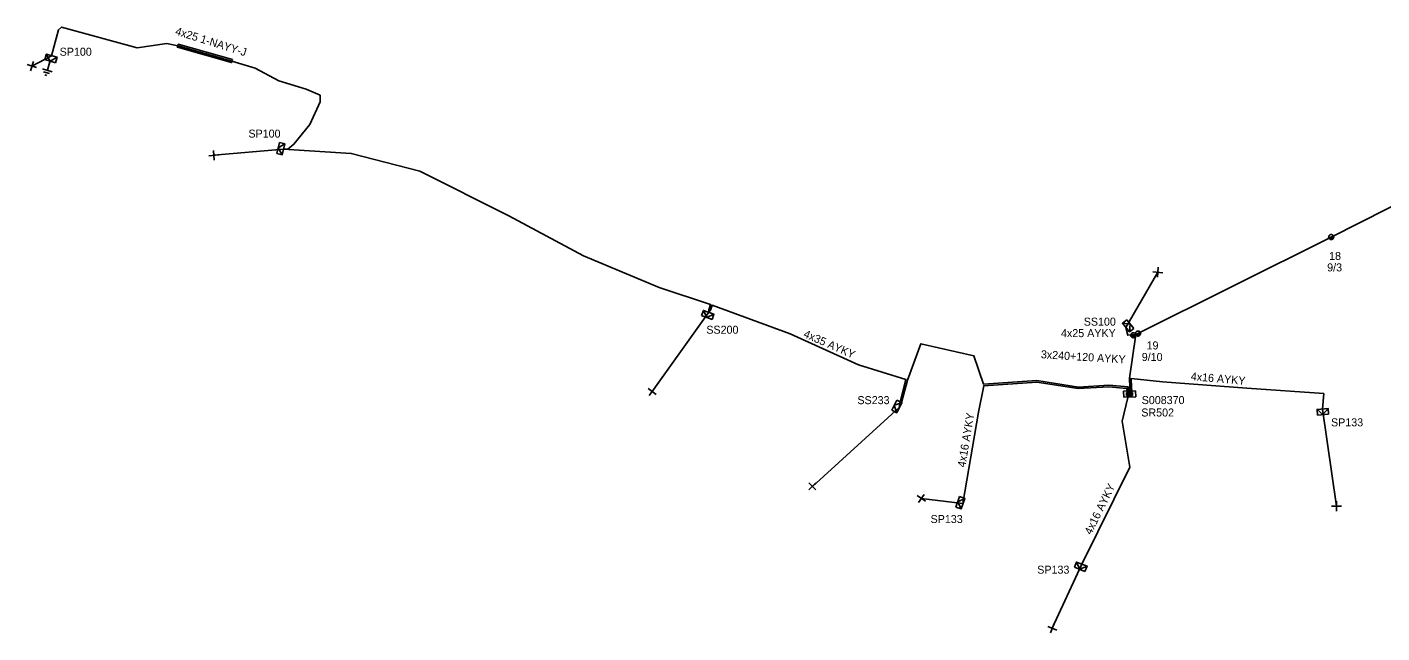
# Model space of a CAD drawing. Extents: x -748492 to -735633, y -1146251 to -1139940.
# Drawn here: x -746146.3 to -745977, y -1141368.7 to -1141293.1 of the extents above; entities that cross this region are included whole.
import ezdxf

# ---------------------------------------------------------------- set-up
doc = ezdxf.new("R2010")
doc.units = 0
for name, color, linetype in [('Vrstva 1', 7, 'Continuous'), ('Vrstva 12', 7, 'Continuous'), ('Vrstva 13', 7, 'Continuous'), ('Vrstva 14', 7, 'Continuous'), ('Vrstva 15', 7, 'Continuous'), ('Vrstva 2', 7, 'Continuous'), ('Vrstva 20', 7, 'Continuous'), ('Vrstva 28', 7, 'Continuous'), ('Vrstva 29', 7, 'Continuous'), ('Vrstva 30', 7, 'Continuous'), ('Vrstva 31', 7, 'Continuous'), ('Vrstva 33', 7, 'Continuous'), ('Vrstva 34', 7, 'Continuous'), ('Vrstva 5', 7, 'Continuous'), ('Vrstva 52', 7, 'Continuous'), ('Vrstva 54', 7, 'Continuous'), ('Vrstva 59', 7, 'Continuous'), ('Vrstva 6', 7, 'Continuous'), ('Vrstva 8', 7, 'Continuous'), ('Vrstva 9', 7, 'Continuous')]:
    doc.layers.add(name, color=color, linetype=linetype)

# ---------------------------------------------------------------- blocks, each defined once
blk = doc.blocks.new('NN440')
at = {"layer": 'Vrstva 2'}
for points in [[(0.63, 0), (0.63, 0.06), (0.62, 0.13), (0.6, 0.19), (0.58, 0.25), (0.55, 0.31), (0.51, 0.37), (0.47, 0.42), (0.42, 0.46), (0.37, 0.51), (0.32, 0.54), (0.26, 0.57), (0.2, 0.59), (0.13, 0.61), (0.07, 0.62), (0, 0.63), (-0.06, 0.62), (-0.13, 0.61), (-0.19, 0.59), (-0.26, 0.57), (-0.31, 0.54), (-0.37, 0.51), (-0.42, 0.46), (-0.47, 0.42), (-0.51, 0.37), (-0.54, 0.31), (-0.57, 0.25), (-0.6, 0.19), (-0.62, 0.13), (-0.63, 0.06), (-0.63, 0), (-0.63, -0.07), (-0.62, -0.14), (-0.6, -0.2), (-0.57, -0.26), (-0.54, -0.32), (-0.51, -0.37), (-0.47, -0.43), (-0.42, -0.47), (-0.37, -0.51), (-0.31, -0.55), (-0.26, -0.58), (-0.19, -0.6), (-0.13, -0.62), (-0.06, -0.63), (0, -0.63), (0.07, -0.63), (0.13, -0.62), (0.2, -0.6), (0.26, -0.58), (0.32, -0.55), (0.37, -0.51), (0.42, -0.47), (0.47, -0.43), (0.51, -0.37), (0.55, -0.32), (0.58, -0.26), (0.6, -0.2), (0.62, -0.14), (0.63, -0.07), (0.63, 0)], [(-0.63, 0), (0.63, 0)], [(-0.6, -0.18), (0.57, -0.18)], [(-0.51, -0.32), (0.5, -0.32)], [(-0.37, -0.47), (0.35, -0.47)]]:
    blk.add_lwpolyline(points, dxfattribs=at)
blk = doc.blocks.new('NN450')
at = {"layer": 'Vrstva 2'}
for points in [[(0, 0), (0, 0.07), (-0.01, 0.13), (-0.03, 0.19), (-0.05, 0.25), (-0.08, 0.31), (-0.12, 0.37), (-0.16, 0.42), (-0.21, 0.46), (-0.26, 0.51), (-0.31, 0.54), (-0.37, 0.57), (-0.43, 0.59), (-0.5, 0.61), (-0.56, 0.62), (-0.63, 0.62), (-0.69, 0.62), (-0.75, 0.61), (-0.82, 0.59), (-0.88, 0.57), (-0.94, 0.54), (-0.99, 0.51), (-1.04, 0.46), (-1.09, 0.42), (-1.13, 0.37), (-1.17, 0.31), (-1.2, 0.25), (-1.22, 0.19), (-1.24, 0.13), (-1.25, 0.07), (-1.25, 0), (-1.25, -0.07), (-1.24, -0.13), (-1.22, -0.19), (-1.2, -0.25), (-1.17, -0.31), (-1.13, -0.37), (-1.09, -0.42), (-1.04, -0.46), (-0.99, -0.51), (-0.94, -0.54), (-0.88, -0.57), (-0.82, -0.59), (-0.75, -0.61), (-0.69, -0.62), (-0.62, -0.63), (-0.56, -0.62), (-0.5, -0.61), (-0.43, -0.59), (-0.37, -0.57), (-0.31, -0.54), (-0.26, -0.51), (-0.21, -0.46), (-0.16, -0.42), (-0.12, -0.37), (-0.08, -0.31), (-0.05, -0.25), (-0.03, -0.19), (-0.01, -0.13), (0, -0.07), (0, 0)], [(1.25, 0), (1.25, 0.07), (1.24, 0.13), (1.22, 0.19), (1.2, 0.25), (1.17, 0.31), (1.13, 0.37), (1.09, 0.42), (1.04, 0.46), (0.99, 0.51), (0.94, 0.54), (0.88, 0.57), (0.82, 0.59), (0.75, 0.61), (0.69, 0.62), (0.62, 0.62), (0.56, 0.62), (0.5, 0.61), (0.43, 0.59), (0.37, 0.57), (0.31, 0.54), (0.26, 0.51), (0.21, 0.46), (0.16, 0.42), (0.12, 0.37), (0.08, 0.31), (0.05, 0.25), (0.03, 0.19), (0.01, 0.13), (0, 0.07), (0, 0), (0, -0.07), (0.01, -0.13), (0.03, -0.19), (0.05, -0.25), (0.08, -0.31), (0.12, -0.37), (0.16, -0.42), (0.21, -0.46), (0.26, -0.51), (0.31, -0.54), (0.37, -0.57), (0.43, -0.59), (0.5, -0.61), (0.56, -0.62), (0.63, -0.63), (0.69, -0.62), (0.75, -0.61), (0.82, -0.59), (0.88, -0.57), (0.94, -0.54), (0.99, -0.51), (1.04, -0.46), (1.09, -0.42), (1.13, -0.37), (1.17, -0.31), (1.2, -0.25), (1.22, -0.19), (1.24, -0.13), (1.25, -0.07), (1.25, 0)], [(-1.25, 0), (1.25, 0)], [(-1.23, -0.16), (-0.02, -0.16)], [(-1.16, -0.32), (-0.09, -0.32)], [(-1.03, -0.47), (-0.22, -0.47)], [(0.02, -0.16), (1.23, -0.16)], [(0.09, -0.32), (1.16, -0.32)], [(0.22, -0.47), (1.03, -0.47)]]:
    blk.add_lwpolyline(points, dxfattribs=at)
blk = doc.blocks.new('NN800')
at = {"layer": 'Vrstva 1'}
for points in [[(-0.44, 0.44), (0.44, -0.44)], [(-0.44, -0.44), (0.44, 0.44)]]:
    blk.add_lwpolyline(points, dxfattribs=at)
blk = doc.blocks.new('NN620')
at = {"layer": 'Vrstva 8'}
for points in [[(0.75, 0), (-0.75, 0)], [(-0.75, 0), (-0.75, -0.75)], [(0.75, -0.75), (0.75, 0)], [(-0.75, -0.75), (0.75, -0.75)], [(0.37, -0.18), (-0.38, -0.18)], [(-0.38, -0.18), (-0.38, -0.56)], [(-0.38, -0.56), (0.37, -0.56)], [(0.32, -0.23), (-0.33, -0.23)], [(-0.33, -0.23), (-0.33, -0.51)], [(-0.33, -0.51), (0.32, -0.51)], [(0.27, -0.27), (-0.28, -0.27)], [(-0.28, -0.27), (-0.28, -0.46)], [(-0.28, -0.46), (0.27, -0.46)], [(0.23, -0.32), (-0.23, -0.32)], [(-0.23, -0.32), (-0.23, -0.42)], [(-0.23, -0.42), (0.23, -0.42)], [(-0.19, -0.37), (0.19, -0.37)], [(0.23, -0.42), (0.23, -0.32)], [(0.27, -0.46), (0.27, -0.27)], [(0.32, -0.51), (0.32, -0.23)], [(0.37, -0.56), (0.37, -0.18)]]:
    blk.add_lwpolyline(points, dxfattribs=at)
blk = doc.blocks.new('NN630')
at = {"layer": 'Vrstva 9'}
for points in [[(0, -0.7), (-0.7, 0)], [(-0.7, -0.7), (-0.7, 0), (0.7, 0), (0.7, -0.7)], [(-0.7, -0.7), (0.7, -0.7)], [(0, -0.7), (0.7, 0)]]:
    blk.add_lwpolyline(points, dxfattribs=at)
blk = doc.blocks.new('NN810')
at = {"layer": 'Vrstva 14'}
for points in [[(0, -0.64), (0, -1.89)], [(0.63, -1.89), (-0.62, -1.89)], [(0.39, -2.2), (-0.4, -2.2)], [(0, -2.52), (-0.12, -2.52)], [(0.14, -2.52), (0, -2.52)]]:
    blk.add_lwpolyline(points, dxfattribs=at)

msp = doc.modelspace()

# ---------------------------------------------------------------- linework, layer by layer
at = {"layer": 'Vrstva 1'}
msp.add_lwpolyline([(-745834.84, -1141316.52), (-745873.78, -1141305.86), (-745918.83, -1141296.14), (-745955.07, -1141305.01), (-745983.33, -1141319.27), (-746007.76, -1141331.42)], dxfattribs=at)
at = {"layer": 'Vrstva 20'}
msp.add_lwpolyline([(-746120.63, -1141297.12), (-746120.74, -1141297.5), (-746127.51, -1141295.58), (-746127.4, -1141295.2)], close=True, dxfattribs=at)
at = {"layer": 'Vrstva 5'}
for points in [[(-746114.24, -1141308.32), (-746113.71, -1141308.31), (-746112.95, -1141307.69), (-746110.94, -1141305.23), (-746109.65, -1141302.38), (-746109.68, -1141301.57), (-746111.4, -1141300.8), (-746114.85, -1141299.78), (-746117.79, -1141298.21), (-746120.69, -1141297.31), (-746127.46, -1141295.39), (-746128.83, -1141295.11), (-746132.54, -1141295.66), (-746141.98, -1141293.07), (-746142.35, -1141293.39), (-746143.22, -1141296.64)], [(-746008.63, -1141338.49), (-746008.68, -1141337.97), (-746011.11, -1141337.78), (-746014.91, -1141337.99), (-746020.12, -1141337.17), (-746026.76, -1141337.64), (-746027.97, -1141334.09), (-746034.6, -1141332.59), (-746036.26, -1141337.12), (-746037.02, -1141339.93), (-746037.31, -1141340.55), (-746037.2, -1141339.82), (-746036.46, -1141337.06), (-746042.4, -1141335.23), (-746050.95, -1141331.34), (-746060.69, -1141327.77), (-746060.91, -1141328.39), (-746061.11, -1141328.66), (-746061.1, -1141328.34), (-746060.87, -1141327.71), (-746067.31, -1141325.58), (-746076.77, -1141321.6), (-746086.07, -1141316.63), (-746097.21, -1141311.06), (-746105.79, -1141308.84), (-746114.24, -1141308.32)], [(-746007.76, -1141331.42), (-746008.54, -1141336.89), (-746008.47, -1141338.07), (-746008.43, -1141338.49)], [(-746008.83, -1141338.5), (-746008.86, -1141338.16), (-746011.11, -1141337.98), (-746014.93, -1141338.19), (-746020.12, -1141337.37), (-746026.75, -1141337.84), (-746027.4, -1141341.14), (-746029.34, -1141352.55)], [(-746008.23, -1141338.48), (-746008.27, -1141338.05), (-746008.34, -1141336.91), (-746004.4, -1141337.33), (-745993.87, -1141338.12), (-745984.25, -1141338.8), (-745984.4, -1141340.74)], [(-746008.69, -1141339.15), (-746009.44, -1141342.24), (-746008.47, -1141347.99), (-746014.49, -1141360.09)]]:
    msp.add_lwpolyline(points, dxfattribs=at)
at = {"layer": 'Vrstva 52'}
msp.add_lwpolyline([(-746007.76, -1141331.42), (-746008.75, -1141331.53), (-746008.97, -1141330.58)], dxfattribs=at)
at = {"layer": 'Vrstva 59'}
for points in [[(-746143.22, -1141296.64), (-746145.69, -1141297.94)], [(-746114.24, -1141308.32), (-746122.96, -1141309.07)], [(-746008.97, -1141330.58), (-746004.99, -1141323.67)], [(-746061.11, -1141328.66), (-746068.17, -1141338.55)], [(-746037.31, -1141340.55), (-746048.16, -1141350.39)], [(-745984.4, -1141340.74), (-745982.66, -1141352.86)], [(-746029.34, -1141352.55), (-746034.55, -1141351.9)], [(-746014.49, -1141360.09), (-746018.18, -1141368.1)]]:
    msp.add_lwpolyline(points, dxfattribs=at)

# ---------------------------------------------------------------- block references
at = {"layer": 'Vrstva 13', "xscale": 0.5, "yscale": 0.5}
for name, p, rotation in [('NN440', (-745983.33, -1141319.27), 19.508972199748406), ('NN450', (-746007.76, -1141331.42), 19.552852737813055)]:
    msp.add_blockref(name, p, dxfattribs=dict(at, rotation=rotation))
at = {"layer": 'Vrstva 15', "rotation": -16.495988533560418}
msp.add_blockref('NN810', (-746143.22, -1141296.64), dxfattribs=at)
at = {"layer": 'Vrstva 28', "rotation": 1.5010802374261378}
msp.add_blockref('NN620', (-746008.53, -1141338.49), dxfattribs=at)
at = {"layer": 'Vrstva 31'}
for p, rotation in [((-746143.22, -1141296.64), -16.495988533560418), ((-746114.24, -1141308.32), -103.5126083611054), ((-746061.11, -1141328.66), -19.999199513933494), ((-746008.97, -1141330.58), 129.23503926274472), ((-746037.3, -1141340.58), -117.62226890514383), ((-745984.4, -1141340.74), 3.927617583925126), ((-746029.34, -1141352.55), -109.7690638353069), ((-746014.49, -1141360.09), -21.628357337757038)]:
    msp.add_blockref('NN630', p, dxfattribs=dict(at, rotation=rotation))
at = {"layer": 'Vrstva 34'}
for p, rotation in [((-746145.69, -1141297.94), -152.28327474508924), ((-746122.96, -1141309.07), -129.97388336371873), ((-746004.99, -1141323.67), -140.5149277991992), ((-746068.17, -1141338.55), -171.05508624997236), ((-746048.16, -1141350.39), 180), ((-746034.55, -1141351.9), -169.5400638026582), ((-745982.66, -1141352.86), -134.16967778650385), ((-746018.18, -1141368.1), -157.54890000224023)]:
    msp.add_blockref('NN800', p, dxfattribs=dict(at, rotation=rotation))

# ---------------------------------------------------------------- texts
at = {"layer": 'Vrstva 12'}
for s, p in [('9/3', (-745983.83, -1141323.56)), ('9/10', (-746007, -1141334.74))]:
    msp.add_text(s, height=1, dxfattribs=at).set_placement(p)
at = {"layer": 'Vrstva 14'}
for s, p in [('18', (-745983.59, -1141322.13)), ('19', (-746006.4, -1141333.3))]:
    msp.add_text(s, height=1, dxfattribs=at).set_placement(p)
at = {"layer": 'Vrstva 29'}
msp.add_text('S008370', height=1, dxfattribs=at).set_placement((-746007.01, -1141340.12))
at = {"layer": 'Vrstva 30'}
msp.add_text('SR502', height=1, dxfattribs=at).set_placement((-746007.06, -1141341.67))
at = {"layer": 'Vrstva 33'}
for s, p in [('SP100', (-746142.22, -1141296.64)), ('SP100', (-746118.63, -1141306.86)), ('SS200', (-746061.41, -1141331.34)), ('SS100', (-746014.25, -1141330.33)), ('SS233', (-746042.53, -1141340.13)), ('SP133', (-745983.35, -1141342.9)), ('SP133', (-746033.39, -1141354.97)), ('SP133', (-746020.06, -1141361.29))]:
    msp.add_text(s, height=1, dxfattribs=at).set_placement(p)
at = {"layer": 'Vrstva 54'}
msp.add_text('4x25 AYKY', height=1, rotation=0.196, dxfattribs=at).set_placement((-746017.09, -1141331.77))
at = {"layer": 'Vrstva 6'}
for s, rotation, p in [('4x25 1-NAYY-J', 342.759, (-746127.85, -1141293.99)), ('4x35 AYKY', 336.342, (-746049.36, -1141331.72)), ('3x240+120 AYKY', 356.411, (-746019.63, -1141334.39)), ('4x16 AYKY', 355.025, (-746000.9, -1141337.13)), ('4x16 AYKY', 80.356, (-746029.06, -1141348.06)), ('4x16 AYKY', 63.719, (-746013.32, -1141356.5))]:
    msp.add_text(s, height=1, rotation=rotation, dxfattribs=at).set_placement(p)

doc.saveas('drawing.dxf')
